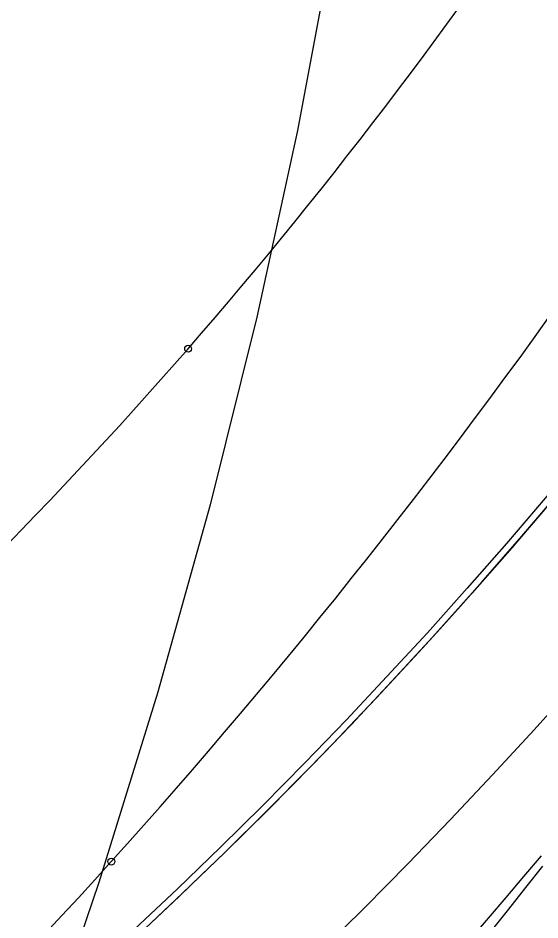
# Model space of a CAD drawing. Extents: x -14 to 1565148, y -25 to 642856.
# Drawn here: x 1564874.62 to 1564880.95, y 636441.11 to 636452.04 of the extents above; entities that cross this region are included whole.
import ezdxf

# ---------------------------------------------------------------- set-up
doc = ezdxf.new("R2010")
doc.units = 0
for name, color, linetype in [('DR_P_Erosion_Control', 7, 'Continuous'), ('DR_P_Headwall', 7, 'Continuous'), ('GE_P_Driveway_CL', 7, 'Continuous'), ('GE_X_Alignment', 7, 'Continuous'), ('MT_P_Drums', 7, 'Continuous'), ('PM_P_Edge_Line', 7, 'Continuous'), ('PV_P_EOP', 7, 'Continuous'), ('PV_P_Saw_Cut_Line', 7, 'Continuous'), ('SC_Shading2', 7, 'Continuous'), ('TR_Turning_Path23', 7, 'Continuous'), ('TR_Turning_Path25', 7, 'Continuous'), ('TR_Turning_Path27', 7, 'Continuous'), ('TR_Turning_Path28', 7, 'Continuous'), ('TR_Turning_Path28 - Copy-1', 7, 'Continuous')]:
    doc.layers.add(name, color=color, linetype=linetype)

msp = doc.modelspace()

# ---------------------------------------------------------------- linework, layer by layer
at = {"layer": 'DR_P_Erosion_Control'}
msp.add_lwpolyline([(1564878.686, 636475.345), (1564878.841, 636474.333), (1564879.102, 636472.296), (1564879.297, 636470.238), (1564879.427, 636468.152), (1564879.49, 636466.041), (1564879.486, 636463.906), (1564879.414, 636461.748), (1564879.273, 636459.569), (1564879.063, 636457.37), (1564878.782, 636455.154), (1564878.431, 636452.921), (1564878.009, 636450.674), (1564877.516, 636448.413), (1564876.95, 636446.14), (1564876.313, 636443.856), (1564875.603, 636441.563), (1564874.822, 636439.263), (1564873.967, 636436.955), (1564873.041, 636434.643), (1564872.051, 636432.343), (1564870.998, 636430.056), (1564870.561, 636429.146)], dxfattribs=at)
at = {"layer": 'DR_P_Headwall'}
msp.add_arc((1564843.159, 636466.536), 53.8, 281.6625, 335.5631, dxfattribs=at)
at = {"layer": 'GE_P_Driveway_CL'}
for start, end in [(360, 269.30622), (360, 269.30622), (269.30622, 360), (269.30622, 360)]:
    msp.add_arc((1564834.986, 636485.101), 60.333, start, end, dxfattribs=at)
at = {"layer": 'GE_X_Alignment'}
msp.add_circle((1564834.986, 636485.101), 60.25, dxfattribs=at)
at = {"layer": 'MT_P_Drums'}
msp.add_arc((1564759.571, 636529.056), 155.603, 320.97127, 331.1899, dxfattribs=at)
at = {"layer": 'PM_P_Edge_Line'}
msp.add_arc((1564819.469, 636488.511), 86.526, 314.40278, 343.10095, dxfattribs=at)
at = {"layer": 'PV_P_EOP'}
for radius in [62, 60.333, 60.25]:
    msp.add_circle((1564834.986, 636485.101), radius, dxfattribs=at)
at = {"layer": 'PV_P_Saw_Cut_Line'}
msp.add_arc((1564631.709, 636660.196), 338.65, 314.01355, 320.50869, dxfattribs=at)
at = {"layer": 'SC_Shading2'}
msp.add_arc((1564834.986, 636485.101), 48.5, 218.9483, 139.2008, dxfattribs=at)
at = {"layer": 'TR_Turning_Path23'}
msp.add_arc((1564525.59, 636757.456), 480.53, 316.0494, 321.13184, dxfattribs=at)
at = {"layer": 'TR_Turning_Path25'}
msp.add_arc((1564634.809, 636643.222), 324.972, 316.17032, 330.27877, dxfattribs=at)
at = {"layer": 'TR_Turning_Path27'}
for points in [[(1564880.11, 636440.879), (1564880.325, 636441.131), (1564880.541, 636441.383), (1564880.755, 636441.635), (1564880.97, 636441.887)], [(1564880.363, 636440.979), (1564880.571, 636441.24), (1564880.778, 636441.501), (1564880.986, 636441.762)]]:
    msp.add_lwpolyline(points, dxfattribs=at)
msp.add_arc((1564317.874, 636921.747), 743.825, 317.658922, 322.32653, dxfattribs=at)
at = {"layer": 'TR_Turning_Path28'}
for points in [[(1564875.752, 636441.816), (1564875.95, 636442.037), (1564876.148, 636442.258), (1564876.345, 636442.481), (1564876.542, 636442.705), (1564876.737, 636442.93), (1564876.933, 636443.156), (1564877.127, 636443.384), (1564877.321, 636443.612), (1564877.515, 636443.842), (1564877.708, 636444.073), (1564877.9, 636444.305), (1564878.091, 636444.538), (1564878.282, 636444.773), (1564878.473, 636445.008), (1564878.662, 636445.245), (1564878.851, 636445.483), (1564879.04, 636445.722), (1564879.227, 636445.962), (1564879.415, 636446.204), (1564879.601, 636446.446), (1564879.787, 636446.69), (1564879.972, 636446.935), (1564880.157, 636447.181), (1564880.341, 636447.429), (1564880.525, 636447.678), (1564880.708, 636447.927), (1564880.89, 636448.178), (1564881.071, 636448.429)], [(1564874.548, 636440.515), (1564874.75, 636440.73), (1564874.952, 636440.945), (1564875.154, 636441.162), (1564875.354, 636441.379), (1564875.554, 636441.597), (1564875.752, 636441.816)]]:
    msp.add_lwpolyline(points, dxfattribs=at)
msp.add_circle((1564875.752, 636441.816), 0.0417, dxfattribs=at)
msp.add_circle((1564875.752, 636441.816), 0.0417, dxfattribs=at)
msp.add_arc((1564830.367, 636475.449), 67.911, 239.7175, 333.52503, dxfattribs=at)
at = {"layer": 'TR_Turning_Path28 - Copy-1'}
for points in [[(1564876.684, 636448.032), (1564876.847, 636448.221), (1564877.01, 636448.41), (1564877.173, 636448.601), (1564877.334, 636448.792), (1564877.496, 636448.985), (1564877.657, 636449.178), (1564877.817, 636449.373), (1564877.977, 636449.569), (1564878.136, 636449.766), (1564878.295, 636449.964), (1564878.453, 636450.163), (1564878.61, 636450.363), (1564878.768, 636450.565), (1564878.924, 636450.767), (1564879.08, 636450.971), (1564879.236, 636451.176), (1564879.391, 636451.382), (1564879.545, 636451.589), (1564879.699, 636451.797), (1564879.853, 636452.007), (1564880.006, 636452.218)], [(1564874.489, 636445.655), (1564874.662, 636445.833), (1564874.835, 636446.013), (1564875.007, 636446.193), (1564875.178, 636446.373), (1564875.349, 636446.555), (1564875.518, 636446.737), (1564875.687, 636446.92), (1564875.855, 636447.103), (1564876.023, 636447.288), (1564876.189, 636447.473), (1564876.355, 636447.659), (1564876.52, 636447.845), (1564876.684, 636448.032)]]:
    msp.add_lwpolyline(points, dxfattribs=at)
msp.add_circle((1564876.684, 636448.032), 0.0417, dxfattribs=at)
msp.add_circle((1564876.684, 636448.032), 0.0417, dxfattribs=at)
msp.add_arc((1564833.218, 636485.668), 76.862, 280.40777, 7.27378, dxfattribs=at)

doc.saveas('drawing.dxf')
